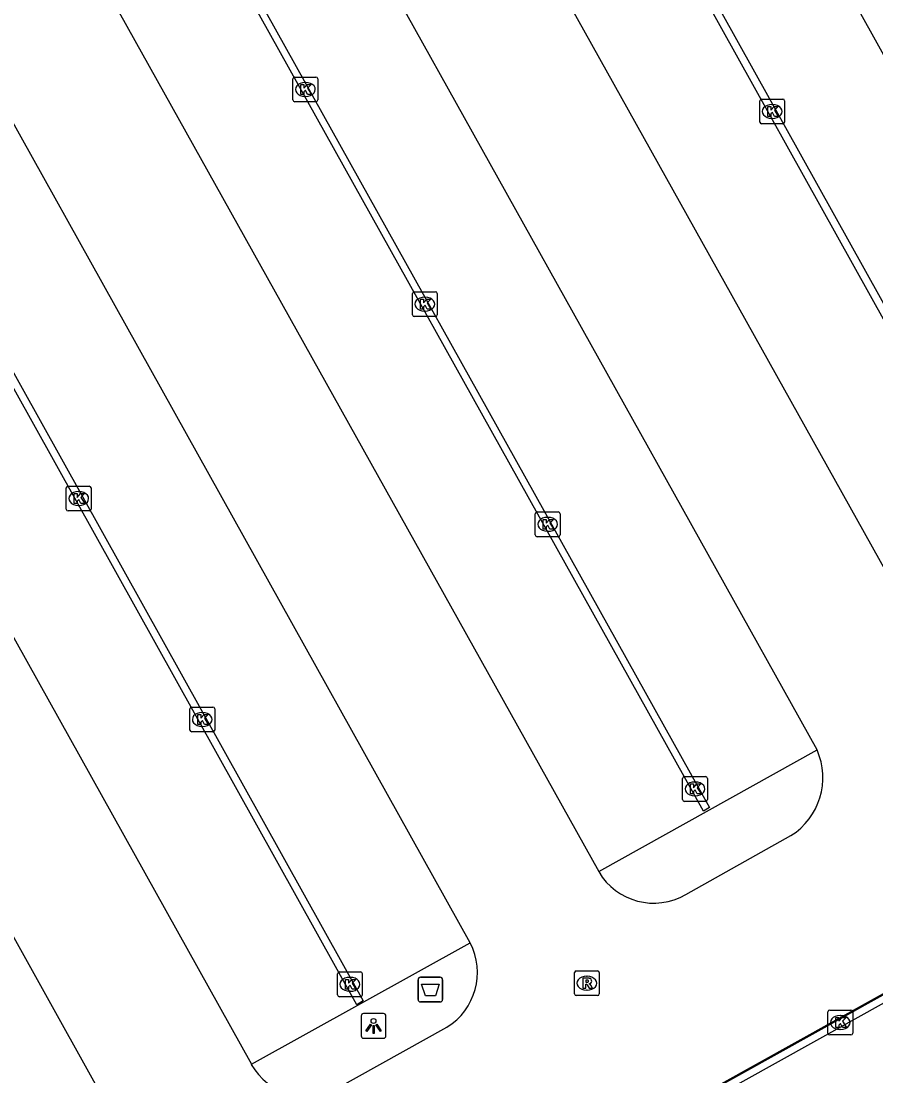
# Model space of a CAD drawing. Extents: x 156414 to 157775, y 382335 to 383765.
# Drawn here: x 157498.16 to 157532.64, y 382876.26 to 382918.78 of the extents above; entities that cross this region are included whole.
import ezdxf

# ---------------------------------------------------------------- set-up
doc = ezdxf.new("R2010")
doc.units = 0
for name, color, linetype in [('IMGEO_Afvalbak', 7, 'Continuous'), ('IMGEO_Kolk', 7, 'Continuous'), ('IMGEO_Lichtpunt', 7, 'Continuous'), ('IMGEO_Parkeervlak_gesloten', 7, 'Continuous'), ('IMGEO_Rijbaan_lokaal_gesloten', 7, 'Continuous'), ('IMGEO_Rijbaan_lokaal_open', 7, 'Continuous'), ('IMGEO_Rioolput', 7, 'Continuous')]:
    doc.layers.add(name, color=color, linetype=linetype)

msp = doc.modelspace()

# ---------------------------------------------------------------- linework, layer by layer
at = {"layer": 'IMGEO_Afvalbak'}
for p, q in [((157514.173, 382879.339), (157514.173, 382880.139)), ((157514.173, 382880.139), (157514.173, 382879.339)), ((157514.273, 382880.239), (157515.063, 382880.239)), ((157515.063, 382880.239), (157514.273, 382880.239)), ((157515.163, 382880.139), (157515.163, 382879.339)), ((157515.163, 382879.339), (157515.163, 382880.139)), ((157515.063, 382879.239), (157514.273, 382879.239)), ((157514.273, 382879.239), (157515.063, 382879.239))]:
    msp.add_line(p, q, dxfattribs=at)
msp.add_lwpolyline([(157514.316, 382879.953), (157515.02, 382879.953), (157514.871, 382879.483), (157514.465, 382879.483), (157514.316, 382879.953)], dxfattribs=at)
for centre, start, end in [((157514.273, 382880.139), 90, 180), ((157514.273, 382880.139), 90, 180), ((157515.063, 382880.139), 0, 90), ((157515.063, 382880.139), 360, 90), ((157514.273, 382879.339), 180, 270), ((157514.273, 382879.339), 180, 270), ((157515.063, 382879.339), 270, 0), ((157515.063, 382879.339), 270, 0)]:
    msp.add_arc(centre, 0.1, start, end, dxfattribs=at)
at = {"layer": 'IMGEO_Kolk'}
for p, q in [((157509.125, 382915.604), (157509.125, 382916.456)), ((157509.2, 382916.53), (157510.052, 382916.53)), ((157509.613, 382916.31), (157509.638, 382916.31)), ((157510.126, 382916.456), (157510.126, 382915.604)), ((157510.052, 382915.53), (157509.2, 382915.53)), ((157509.636, 382915.75), (157509.611, 382915.75)), ((157527.954, 382914.716), (157527.954, 382915.568)), ((157528.029, 382915.642), (157528.881, 382915.642)), ((157528.442, 382915.422), (157528.467, 382915.422)), ((157528.955, 382915.568), (157528.955, 382914.716)), ((157528.881, 382914.642), (157528.029, 382914.642)), ((157528.465, 382914.862), (157528.44, 382914.862)), ((157513.945, 382906.947), (157513.945, 382907.799)), ((157514.02, 382907.873), (157514.872, 382907.873)), ((157514.946, 382907.799), (157514.946, 382906.947)), ((157514.433, 382907.653), (157514.458, 382907.653)), ((157514.872, 382906.873), (157514.02, 382906.873)), ((157514.456, 382907.093), (157514.431, 382907.093)), ((157499.983, 382899.109), (157499.983, 382899.961)), ((157500.058, 382900.035), (157500.91, 382900.035)), ((157500.471, 382899.815), (157500.496, 382899.815)), ((157500.984, 382899.961), (157500.984, 382899.109)), ((157500.494, 382899.255), (157500.469, 382899.255)), ((157500.91, 382899.035), (157500.058, 382899.035)), ((157518.898, 382898.071), (157518.898, 382898.923)), ((157518.973, 382898.997), (157519.825, 382898.997)), ((157519.386, 382898.777), (157519.411, 382898.777)), ((157519.899, 382898.923), (157519.899, 382898.071)), ((157519.825, 382897.997), (157518.973, 382897.997)), ((157519.409, 382898.217), (157519.384, 382898.217)), ((157505.042, 382891.13), (157505.894, 382891.13)), ((157504.967, 382890.204), (157504.967, 382891.056)), ((157505.455, 382890.91), (157505.48, 382890.91)), ((157505.968, 382891.056), (157505.968, 382890.204)), ((157505.478, 382890.35), (157505.453, 382890.35)), ((157505.894, 382890.13), (157505.042, 382890.13)), ((157524.841, 382887.402), (157524.841, 382888.254)), ((157524.916, 382888.328), (157525.768, 382888.328)), ((157525.842, 382888.254), (157525.842, 382887.402)), ((157525.329, 382888.108), (157525.354, 382888.108)), ((157525.768, 382887.328), (157524.916, 382887.328)), ((157525.352, 382887.548), (157525.327, 382887.548)), ((157510.922, 382879.526), (157510.922, 382880.378)), ((157510.997, 382880.452), (157511.849, 382880.452)), ((157511.41, 382880.232), (157511.435, 382880.232)), ((157511.923, 382880.378), (157511.923, 382879.526)), ((157511.433, 382879.672), (157511.408, 382879.672)), ((157511.849, 382879.452), (157510.997, 382879.452)), ((157530.701, 382877.987), (157530.701, 382878.839)), ((157530.776, 382878.913), (157531.628, 382878.913)), ((157531.702, 382878.839), (157531.702, 382877.987)), ((157531.189, 382878.693), (157531.214, 382878.693)), ((157531.212, 382878.133), (157531.187, 382878.133)), ((157531.628, 382877.913), (157530.776, 382877.913))]:
    msp.add_line(p, q, dxfattribs=at)
for points in [[(157509.125, 382915.604), (157509.125, 382916.456)], [(157509.2, 382916.53), (157510.052, 382916.53)], [(157509.446, 382916.23), (157509.569, 382916.23), (157509.569, 382916.079), (157509.699, 382916.23), (157509.863, 382916.23), (157509.717, 382916.079), (157509.87, 382915.83), (157509.718, 382915.83), (157509.633, 382915.994), (157509.569, 382915.927), (157509.569, 382915.83), (157509.446, 382915.83), (157509.446, 382916.23)], [(157510.126, 382916.456), (157510.126, 382915.604)], [(157510.052, 382915.53), (157509.2, 382915.53)], [(157527.954, 382914.716), (157527.954, 382915.568)], [(157528.029, 382915.642), (157528.881, 382915.642)], [(157528.955, 382915.568), (157528.955, 382914.716)], [(157528.275, 382915.342), (157528.398, 382915.342), (157528.398, 382915.191), (157528.528, 382915.342), (157528.692, 382915.342), (157528.546, 382915.191), (157528.699, 382914.942), (157528.547, 382914.942), (157528.462, 382915.106), (157528.398, 382915.039), (157528.398, 382914.942), (157528.275, 382914.942), (157528.275, 382915.342)], [(157528.881, 382914.642), (157528.029, 382914.642)], [(157513.945, 382906.947), (157513.945, 382907.799)], [(157514.02, 382907.873), (157514.872, 382907.873)], [(157514.946, 382907.799), (157514.946, 382906.947)], [(157514.266, 382907.573), (157514.389, 382907.573), (157514.389, 382907.422), (157514.519, 382907.573), (157514.683, 382907.573), (157514.537, 382907.422), (157514.69, 382907.173), (157514.538, 382907.173), (157514.453, 382907.337), (157514.389, 382907.27), (157514.389, 382907.173), (157514.266, 382907.173), (157514.266, 382907.573)], [(157514.872, 382906.873), (157514.02, 382906.873)], [(157499.983, 382899.109), (157499.983, 382899.961)], [(157500.058, 382900.035), (157500.91, 382900.035)], [(157500.304, 382899.735), (157500.427, 382899.735), (157500.427, 382899.584), (157500.557, 382899.735), (157500.721, 382899.735), (157500.575, 382899.584), (157500.728, 382899.335), (157500.576, 382899.335), (157500.491, 382899.499), (157500.427, 382899.432), (157500.427, 382899.335), (157500.304, 382899.335), (157500.304, 382899.735)], [(157500.984, 382899.961), (157500.984, 382899.109)], [(157500.91, 382899.035), (157500.058, 382899.035)], [(157518.898, 382898.071), (157518.898, 382898.923)], [(157518.973, 382898.997), (157519.825, 382898.997)], [(157519.899, 382898.923), (157519.899, 382898.071)], [(157519.219, 382898.697), (157519.342, 382898.697), (157519.342, 382898.546), (157519.472, 382898.697), (157519.636, 382898.697), (157519.49, 382898.546), (157519.643, 382898.297), (157519.491, 382898.297), (157519.406, 382898.461), (157519.342, 382898.394), (157519.342, 382898.297), (157519.219, 382898.297), (157519.219, 382898.697)], [(157519.825, 382897.997), (157518.973, 382897.997)], [(157505.042, 382891.13), (157505.894, 382891.13)], [(157504.967, 382890.204), (157504.967, 382891.056)], [(157505.288, 382890.83), (157505.411, 382890.83), (157505.411, 382890.679), (157505.541, 382890.83), (157505.705, 382890.83), (157505.559, 382890.679), (157505.712, 382890.43), (157505.56, 382890.43), (157505.475, 382890.594), (157505.411, 382890.527), (157505.411, 382890.43), (157505.288, 382890.43), (157505.288, 382890.83)], [(157505.968, 382891.056), (157505.968, 382890.204)], [(157505.894, 382890.13), (157505.042, 382890.13)], [(157524.841, 382887.402), (157524.841, 382888.254)], [(157524.916, 382888.328), (157525.768, 382888.328)], [(157525.842, 382888.254), (157525.842, 382887.402)], [(157525.162, 382888.028), (157525.285, 382888.028), (157525.285, 382887.877), (157525.415, 382888.028), (157525.579, 382888.028), (157525.433, 382887.877), (157525.586, 382887.628), (157525.434, 382887.628), (157525.349, 382887.792), (157525.285, 382887.725), (157525.285, 382887.628), (157525.162, 382887.628), (157525.162, 382888.028)], [(157525.768, 382887.328), (157524.916, 382887.328)], [(157510.922, 382879.526), (157510.922, 382880.378)], [(157510.997, 382880.452), (157511.849, 382880.452)], [(157511.243, 382880.152), (157511.366, 382880.152), (157511.366, 382880.001), (157511.496, 382880.152), (157511.66, 382880.152), (157511.514, 382880.001), (157511.667, 382879.752), (157511.515, 382879.752), (157511.43, 382879.916), (157511.366, 382879.849), (157511.366, 382879.752), (157511.243, 382879.752), (157511.243, 382880.152)], [(157511.923, 382880.378), (157511.923, 382879.526)], [(157511.849, 382879.452), (157510.997, 382879.452)], [(157530.701, 382877.987), (157530.701, 382878.839)], [(157530.776, 382878.913), (157531.628, 382878.913)], [(157531.702, 382878.839), (157531.702, 382877.987)], [(157531.022, 382878.613), (157531.145, 382878.613), (157531.145, 382878.462), (157531.275, 382878.613), (157531.439, 382878.613), (157531.293, 382878.462), (157531.446, 382878.213), (157531.294, 382878.213), (157531.209, 382878.377), (157531.145, 382878.31), (157531.145, 382878.213), (157531.022, 382878.213), (157531.022, 382878.613)], [(157531.628, 382877.913), (157530.776, 382877.913)]]:
    msp.add_lwpolyline(points, dxfattribs=at)
for centre, start, end in [((157509.202, 382916.454), 91.552, 178.448), ((157509.202, 382916.454), 91.552, 178.448), ((157510.05, 382916.454), 1.552, 88.448), ((157510.05, 382916.454), 1.552, 88.448), ((157509.202, 382915.606), 181.552, 268.448), ((157509.202, 382915.606), 181.552, 268.448), ((157510.05, 382915.606), 271.552, 358.448), ((157510.05, 382915.606), 271.552, 358.448), ((157528.031, 382915.566), 91.552, 178.448), ((157528.031, 382915.566), 91.552, 178.448), ((157528.879, 382915.566), 1.552, 88.448), ((157528.879, 382915.566), 1.552, 88.448), ((157528.031, 382914.718), 181.552, 268.448), ((157528.031, 382914.718), 181.552, 268.448), ((157528.879, 382914.718), 271.552, 358.448), ((157528.879, 382914.718), 271.552, 358.448), ((157514.022, 382907.797), 91.552, 178.448), ((157514.022, 382907.797), 91.552, 178.448), ((157514.87, 382907.797), 1.552, 88.448), ((157514.87, 382907.797), 1.552, 88.448), ((157514.022, 382906.949), 181.552, 268.448), ((157514.022, 382906.949), 181.552, 268.448), ((157514.87, 382906.949), 271.552, 358.448), ((157514.87, 382906.949), 271.552, 358.448), ((157500.06, 382899.959), 91.552, 178.448), ((157500.06, 382899.959), 91.552, 178.448), ((157500.908, 382899.959), 1.552, 88.448), ((157500.908, 382899.959), 1.552, 88.448), ((157500.06, 382899.111), 181.552, 268.448), ((157500.06, 382899.111), 181.552, 268.448), ((157500.908, 382899.111), 271.552, 358.448), ((157500.908, 382899.111), 271.552, 358.448), ((157518.975, 382898.921), 91.552, 178.448), ((157518.975, 382898.921), 91.552, 178.448), ((157519.823, 382898.921), 1.552, 88.448), ((157519.823, 382898.921), 1.552, 88.448), ((157518.975, 382898.073), 181.552, 268.448), ((157518.975, 382898.073), 181.552, 268.448), ((157519.823, 382898.073), 271.552, 358.448), ((157519.823, 382898.073), 271.552, 358.448), ((157505.044, 382891.054), 91.552, 178.448), ((157505.044, 382891.054), 91.552, 178.448), ((157505.892, 382891.054), 1.552, 88.448), ((157505.892, 382891.054), 1.552, 88.448), ((157505.044, 382890.206), 181.552, 268.448), ((157505.044, 382890.206), 181.552, 268.448), ((157505.892, 382890.206), 271.552, 358.448), ((157505.892, 382890.206), 271.552, 358.448), ((157524.918, 382888.252), 91.552, 178.448), ((157524.918, 382888.252), 91.552, 178.448), ((157525.766, 382888.252), 1.552, 88.448), ((157525.766, 382888.252), 1.552, 88.448), ((157524.918, 382887.404), 181.552, 268.448), ((157524.918, 382887.404), 181.552, 268.448), ((157525.766, 382887.404), 271.552, 358.448), ((157525.766, 382887.404), 271.552, 358.448), ((157510.999, 382880.376), 91.552, 178.448), ((157510.999, 382880.376), 91.552, 178.448), ((157511.847, 382880.376), 1.552, 88.448), ((157511.847, 382880.376), 1.552, 88.448), ((157510.999, 382879.528), 181.552, 268.448), ((157510.999, 382879.528), 181.552, 268.448), ((157511.847, 382879.528), 271.552, 358.448), ((157511.847, 382879.528), 271.552, 358.448), ((157530.778, 382878.837), 91.552, 178.448), ((157530.778, 382878.837), 91.552, 178.448), ((157531.626, 382878.837), 1.552, 88.448), ((157531.626, 382878.837), 1.552, 88.448), ((157530.778, 382877.989), 181.552, 268.448), ((157530.778, 382877.989), 181.552, 268.448), ((157531.626, 382877.989), 271.552, 358.448), ((157531.626, 382877.989), 271.552, 358.448)]:
    msp.add_arc(centre, 0.0765, start, end, dxfattribs=at)
for centre, major_axis, ratio, start_param, end_param in [((157509.612, 382916.03), (-0.387, 0.002), 0.722429, 4.712389, 7.853982), ((157509.637, 382916.03), (-0.39, 0.002), 0.717154, 1.570796, 4.712389), ((157528.441, 382915.142), (-0.387, 0.002), 0.722429, 4.712389, 7.853982), ((157528.466, 382915.142), (-0.39, 0.002), 0.717154, 1.570796, 4.712389), ((157514.432, 382907.373), (-0.387, 0.002), 0.722429, 4.712389, 7.853982), ((157514.457, 382907.373), (-0.39, 0.002), 0.717154, 1.570796, 4.712389), ((157500.47, 382899.535), (-0.387, 0.002), 0.722429, 4.712389, 7.853982), ((157500.495, 382899.535), (-0.39, 0.002), 0.717154, 1.570796, 4.712389), ((157519.385, 382898.497), (-0.387, 0.002), 0.722429, 4.712389, 7.853982), ((157519.41, 382898.497), (-0.39, 0.002), 0.717154, 1.570796, 4.712389), ((157505.454, 382890.63), (-0.387, 0.002), 0.722429, 4.712389, 7.853982), ((157505.479, 382890.63), (-0.39, 0.002), 0.717154, 1.570796, 4.712389), ((157525.328, 382887.828), (-0.387, 0.002), 0.722429, 4.712389, 7.853982), ((157525.353, 382887.828), (-0.39, 0.002), 0.717154, 1.570796, 4.712389), ((157511.409, 382879.952), (-0.387, 0.002), 0.722429, 4.712389, 7.853982), ((157511.434, 382879.952), (-0.39, 0.002), 0.717154, 1.570796, 4.712389), ((157531.188, 382878.413), (-0.387, 0.002), 0.722429, 4.712389, 7.853982), ((157531.213, 382878.413), (-0.39, 0.002), 0.717154, 1.570796, 4.712389)]:
    msp.add_ellipse(centre, major_axis=major_axis, ratio=ratio, start_param=start_param, end_param=end_param, dxfattribs=at)
at = {"layer": 'IMGEO_Lichtpunt'}
for p, q in [((157511.878, 382878.676), (157511.878, 382877.869)), ((157511.878, 382878.676), (157511.878, 382877.869)), ((157512.78, 382878.771), (157511.972, 382878.771)), ((157512.78, 382878.771), (157511.972, 382878.771)), ((157512.874, 382877.869), (157512.874, 382878.676)), ((157512.874, 382877.869), (157512.874, 382878.676)), ((157511.972, 382877.775), (157512.78, 382877.775)), ((157511.972, 382877.775), (157512.78, 382877.775))]:
    msp.add_line(p, q, dxfattribs=at)
for points in [[(157512.252, 382878.34), (157512.291, 382878.312), (157512.103, 382878.05), (157512.065, 382878.077), (157512.252, 382878.34)], [(157512.354, 382878.292), (157512.401, 382878.292), (157512.401, 382877.97), (157512.354, 382877.97), (157512.354, 382878.292)], [(157512.464, 382878.312), (157512.502, 382878.339), (157512.689, 382878.077), (157512.65, 382878.049), (157512.464, 382878.312)]]:
    msp.add_lwpolyline(points, dxfattribs=at)
msp.add_circle((157512.377, 382878.474), 0.0994, dxfattribs=at)
for centre, start, end in [((157511.972, 382878.676), 90, 180), ((157511.972, 382878.676), 90, 180), ((157512.78, 382878.676), 0, 90), ((157512.78, 382878.676), 0, 90), ((157511.972, 382877.869), 180, 270), ((157511.972, 382877.869), 180, 270), ((157512.78, 382877.869), 270, 0), ((157512.78, 382877.869), 270, 360)]:
    msp.add_arc(centre, 0.0946, start, end, dxfattribs=at)
at = {"layer": 'IMGEO_Parkeervlak_gesloten'}
for points in [[(157521.456, 382884.496), (157530.262, 382889.4)], [(157507.447, 382876.726), (157516.273, 382881.619)]]:
    msp.add_lwpolyline(points, dxfattribs=at)
at = {"layer": 'IMGEO_Rijbaan_lokaal_gesloten'}
for points in [[(157544.219, 382897.172), (157522.284, 382936.595)], [(157513.448, 382931.682), (157535.448, 382892.294)], [(157530.262, 382889.4), (157508.286, 382928.796)], [(157499.463, 382923.889), (157521.456, 382884.496)], [(157516.273, 382881.619), (157494.296, 382921.035)], [(157485.474, 382916.119), (157507.447, 382876.726)], [(157502.309, 382873.87), (157480.374, 382913.283)], [(157576.488, 382903.809), (157540.296, 382883.67), (157498.309, 382860.306), (157498.402, 382860.146)], [(157524.972, 382883.577), (157529.206, 382885.948)], [(157510.87, 382875.743), (157515.338, 382878.223)]]:
    msp.add_lwpolyline(points, dxfattribs=at)
for centre, radius, start, end in [((157527.747, 382888.282), 2.753, 302.0146, 23.9666), ((157523.674, 382885.797), 2.572, 210.3922, 300.3116), ((157513.975, 382880.425), 2.589, 301.752, 27.461), ((157509.659, 382877.979), 2.543, 209.5228, 298.4317)]:
    msp.add_arc(centre, radius, start, end, dxfattribs=at)
at = {"layer": 'IMGEO_Rijbaan_lokaal_open'}
for points in [[(157539.92, 382894.869), (157539.669, 382894.703), (157517.795, 382933.976), (157518.054, 382934.134), (157539.92, 382894.869)], [(157503.755, 382926.237), (157504.002, 382926.389), (157525.926, 382887.078), (157525.682, 382886.935), (157503.755, 382926.237)], [(157489.806, 382918.428), (157490.054, 382918.591), (157511.961, 382879.287), (157511.697, 382879.13), (157489.806, 382918.428)], [(157576.608, 382903.488), (157576.463, 382903.749), (157498.625, 382860.437), (157498.759, 382860.181), (157576.608, 382903.488)]]:
    msp.add_lwpolyline(points, dxfattribs=at)
at = {"layer": 'IMGEO_Rioolput'}
for p, q in [((157520.553, 382880.496), (157521.405, 382880.496)), ((157520.478, 382879.57), (157520.478, 382880.422)), ((157520.966, 382880.276), (157520.991, 382880.276)), ((157521.479, 382880.422), (157521.479, 382879.57)), ((157520.989, 382879.716), (157520.964, 382879.716)), ((157521.405, 382879.496), (157520.553, 382879.496))]:
    msp.add_line(p, q, dxfattribs=at)
for points in [[(157520.553, 382880.496), (157521.405, 382880.496)], [(157520.478, 382879.57), (157520.478, 382880.422)], [(157521.067, 382880.194), (157520.815, 382880.196), (157520.815, 382879.796)], [(157520.993, 382880.115), (157520.939, 382880.115), (157520.939, 382880.034)], [(157521.479, 382880.422), (157521.479, 382879.57)], [(157520.815, 382879.796), (157520.939, 382879.796), (157520.939, 382879.958), (157520.95, 382879.958)], [(157520.939, 382880.034), (157520.991, 382880.034)], [(157520.997, 382879.929), (157521.068, 382879.796), (157521.208, 382879.796), (157521.143, 382879.922)], [(157521.405, 382879.496), (157520.553, 382879.496)]]:
    msp.add_lwpolyline(points, dxfattribs=at)
for centre, radius, start, end in [((157520.555, 382880.42), 0.0765, 91.552, 178.448), ((157520.555, 382880.42), 0.0765, 91.552, 178.448), ((157521.403, 382880.42), 0.0765, 1.552, 88.448), ((157521.403, 382880.42), 0.0765, 1.552, 88.448), ((157520.999, 382880.019), 0.0964, 77.0061, 93.1865), ((157521.013, 382880.076), 0.0378, 276.6634, 79.6772), ((157521.066, 382880.084), 0.109, 350.3612, 89.416), ((157521.064, 382880.084), 0.112, 277.5842, 350.9817), ((157520.949, 382879.905), 0.0533, 26.0293, 88.6989), ((157520.975, 382880.223), 0.19, 274.7715, 282.9687), ((157521.048, 382879.869), 0.108, 29.5134, 73.7905), ((157520.555, 382879.572), 0.0765, 181.552, 268.448), ((157520.555, 382879.572), 0.0765, 181.552, 268.448), ((157521.403, 382879.572), 0.0765, 271.552, 358.448), ((157521.403, 382879.572), 0.0765, 271.552, 358.448)]:
    msp.add_arc(centre, radius, start, end, dxfattribs=at)
for centre, major_axis, ratio, start_param, end_param in [((157520.965, 382879.996), (-0.387, 0.002), 0.722429, 4.712389, 7.853982), ((157520.99, 382879.996), (-0.39, 0.002), 0.717154, 1.570796, 4.712389)]:
    msp.add_ellipse(centre, major_axis=major_axis, ratio=ratio, start_param=start_param, end_param=end_param, dxfattribs=at)

doc.saveas('drawing.dxf')
